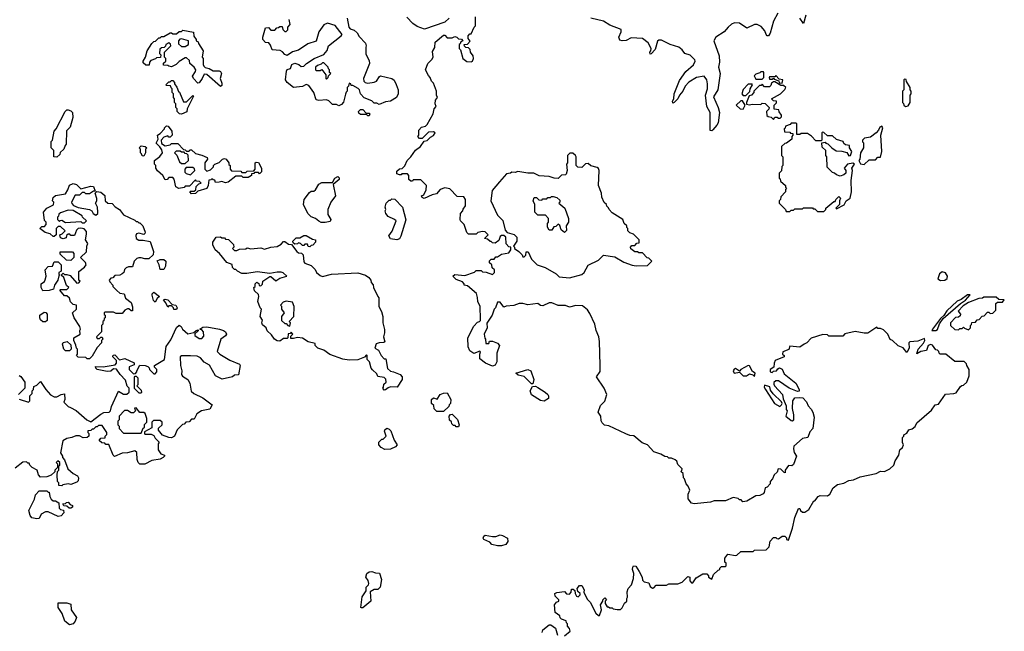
# Model space of a CAD drawing. Extents: x 1861455 to 2058065, y 200073 to 437907.
# Tile 440 of 574: x 2029490 to 2037308, y 327345 to 332203. Entities that reach past the tile are written whole.
import ezdxf

# ---------------------------------------------------------------- set-up
doc = ezdxf.new("R2010")
doc.units = 0

msp = doc.modelspace()

# ---------------------------------------------------------------- linework, layer by layer
at = {"layer": '0CON05XD'}
for points in [[(2032090, 332215), (2032102.5, 332145), (2032115, 332130), (2032145, 332120), (2032169.3, 332099.3), (2032185, 332070), (2032236.1, 332016.1), (2032242.5, 331995), (2032237.5, 331985), (2032238.3, 331928.3), (2032265, 331880), (2032267.5, 331855), (2032220, 331735), (2032222.5, 331715), (2032233.8, 331703.8), (2032255, 331700), (2032305, 331706.7), (2032322.5, 331715), (2032347, 331753), (2032355, 331756.7), (2032445, 331736.2), (2032463.6, 331723.6), (2032478.8, 331688.8), (2032494.2, 331645), (2032495.8, 331615), (2032483.3, 331585), (2032435, 331556.7), (2032395, 331550), (2032345, 331530), (2032325, 331540), (2032305, 331540), (2032285, 331560), (2032225, 331582.5), (2032197.5, 331615), (2032187.5, 331645), (2032176.4, 331656.4), (2032135, 331680), (2032121.7, 331681.7), (2032120, 331695), (2032105, 331700), (2032100, 331675), (2032090, 331665), (2032090, 331635), (2032081.7, 331628.3), (2032078.3, 331611.7), (2032061.7, 331548.3), (2032045, 331530), (2032025, 331520), (2032005, 331530), (2031975, 331530), (2031945, 331560), (2031927, 331567), (2031865, 331562.5), (2031845, 331567.5), (2031826.1, 331626.1), (2031785, 331680), (2031765, 331687.5), (2031735, 331672.5), (2031665, 331663.3), (2031614.1, 331704.1), (2031601.2, 331725), (2031607.5, 331795), (2031615, 331807.5), (2031640, 331815), (2031651.7, 331848.3), (2031675, 331857.5), (2031707, 331847), (2031725, 331832.5), (2031746.7, 331833.3), (2031767.5, 331855), (2031827.5, 331895), (2031904, 331926), (2031932, 331958), (2031942.5, 331995), (2032042.5, 332075), (2032050, 332085), (2031995, 332156.2), (2031935, 332176.7), (2031905, 332162.5), (2031864.1, 332105.9), (2031845, 332033.3), (2031778.3, 332011.7), (2031705, 331960), (2031655, 331946.7), (2031615, 331920), (2031595, 331927.5), (2031578, 331948), (2031559.2, 331959.2), (2031494.3, 331964.3), (2031481.7, 332001.7), (2031468.3, 332018.3), (2031441.7, 332021.7), (2031420, 332045), (2031420, 332065), (2031441.7, 332138.3), (2031465, 332140), (2031485, 332120), (2031515, 332120), (2031531.7, 332138.3), (2031545, 332140), (2031555, 332150), (2031575, 332150), (2031580, 332125), (2031595, 332110), (2031605, 332110), (2031618.3, 332121.7), (2031620, 332145), (2031637.5, 332165), (2031630, 332205)], [(2034409.3, 327819.3), (2034432.5, 327775), (2034435, 327750), (2034448.3, 327738.3), (2034485, 327730), (2034495, 327700), (2034515, 327687.5), (2034525, 327690), (2034545, 327710), (2034625, 327712.5), (2034645, 327722.5), (2034715, 327722.5), (2034750, 327735), (2034795, 327780), (2034810, 327775), (2034810, 327745), (2034825, 327730), (2034835, 327730), (2034861.7, 327768.3), (2034915, 327800), (2034945, 327800), (2034960, 327785), (2034960, 327775), (2034985, 327760), (2035000, 327795), (2035035, 327830), (2035050, 327835), (2035050, 327845), (2035061.7, 327858.3), (2035095, 327860), (2035100, 327865), (2035100, 327885), (2035090, 327895), (2035090, 327925), (2035111.7, 327958.3), (2035175, 327947.5), (2035185, 327950), (2035215, 327980), (2035315, 327980), (2035325, 327990), (2035417, 327993), (2035442.5, 328015), (2035448.3, 328061.7), (2035475, 328090), (2035495, 328090), (2035501.7, 328081.7), (2035515, 328080), (2035545, 328100), (2035565, 328100), (2035578.3, 328088.3), (2035580, 328075), (2035595, 328070), (2035626.7, 328165), (2035645, 328250), (2035675, 328320), (2035685, 328320), (2035690, 328305), (2035705, 328290), (2035725, 328290), (2035756.4, 328313.6), (2035795, 328380), (2035805, 328380), (2035830, 328415), (2035845, 328422.5), (2035905, 328420), (2035922.5, 328435), (2035950, 328485), (2035985, 328510), (2036035, 328522.5), (2036075, 328542.5), (2036111.7, 328548.3), (2036165, 328572.5), (2036291.7, 328598.3), (2036325, 328617.5), (2036357, 328613), (2036400, 328635), (2036430, 328665), (2036441.7, 328698.3), (2036470, 328745), (2036480, 328785), (2036500, 328805), (2036507.5, 328825), (2036500, 328845), (2036500, 328885), (2036510, 328895), (2036510, 328905), (2036535, 328920), (2036550, 328945), (2036577, 328953), (2036599.3, 328970.7), (2036615, 329000), (2036729.3, 329100.7), (2036760, 329145), (2036785, 329150), (2036841.7, 329228.3), (2036907.5, 329232.5), (2036925, 329240), (2036961.7, 329288.3), (2036971.7, 329298.3), (2036985, 329300), (2037010, 329325), (2037030, 329375), (2037030, 329425), (2037010, 329455), (2037008.3, 329468.3), (2036988.3, 329488.3), (2036915, 329487.5), (2036845, 329546.7), (2036800, 329545), (2036790, 329555), (2036788.3, 329568.3), (2036778.3, 329578.3), (2036765, 329580), (2036738, 329618), (2036725, 329623.3), (2036702.5, 329615), (2036690, 329575), (2036645, 329566.7), (2036615, 329550), (2036623.3, 329585), (2036666.1, 329633.9), (2036676.2, 329655), (2036675, 329670), (2036621.2, 329648.8), (2036557, 329643), (2036550, 329635), (2036553.3, 329595), (2036535, 329560), (2036505, 329597.5), (2036465, 329612.5), (2036420, 329655), (2036403.3, 329663.3), (2036382.5, 329705), (2036349.3, 329739.3), (2036325, 329750), (2036305, 329750), (2036295, 329760), (2036225, 329712.5), (2036195, 329712.5), (2036125, 329727.5), (2036043, 329707), (2036025, 329690), (2035915, 329690), (2035905, 329700), (2035868.3, 329701.7), (2035775, 329672.5), (2035740, 329635), (2035720, 329625), (2035685, 329602.5), (2035605, 329610), (2035596.4, 329583.6), (2035550, 329565), (2035547.5, 329545), (2035560, 329535), (2035560, 329525), (2035490, 329495), (2035480, 329475), (2035478.3, 329441.7), (2035450, 329425), (2035450, 329405), (2035465, 329400), (2035475, 329410), (2035500, 329415), (2035510, 329430), (2035523.6, 329436.4), (2035545, 329426.7), (2035560.7, 329390.7), (2035652.5, 329315), (2035680, 329265), (2035678.3, 329251.7), (2035665, 329250), (2035600, 329275), (2035515, 329333.8), (2035495, 329333.3), (2035479.3, 329320.7), (2035477, 329307), (2035483.3, 329295), (2035547, 329227), (2035552, 329192), (2035576.7, 329135), (2035577, 329107), (2035583.3, 329095), (2035572.5, 329055), (2035615, 329018.8), (2035625, 329016.7), (2035635.8, 329024.2), (2035636.2, 329065), (2035626.7, 329115), (2035630, 329175), (2035645, 329200), (2035685, 329202.5), (2035708.3, 329198.3), (2035738.3, 329168.3), (2035750, 329135), (2035775, 329110), (2035787.5, 329085), (2035797.5, 329045), (2035787.5, 328955), (2035765, 328930), (2035747.5, 328885), (2035705, 328877.5), (2035636.7, 328815), (2035633.3, 328795), (2035640, 328765), (2035657.5, 328735), (2035635, 328670), (2035621.7, 328658.3), (2035595, 328662.5), (2035567.5, 328625), (2035567, 328603), (2035560, 328605), (2035535, 328632.5), (2035513.6, 328636.4), (2035505, 328610), (2035481.7, 328588.3), (2035467.5, 328555), (2035450, 328535), (2035450, 328515), (2035425, 328490), (2035410, 328485), (2035401.7, 328448.3), (2035393, 328437), (2035367, 328423), (2035335, 328420), (2035265, 328377.5), (2035233, 328373), (2035218.3, 328388.3), (2035205, 328390), (2035195, 328400), (2035155, 328407.5), (2035095, 328382.5), (2035005, 328380), (2034975, 328370), (2034845, 328356.2), (2034825, 328363.8), (2034797.7, 328397.7), (2034796.7, 328435), (2034810, 328465), (2034797, 328497), (2034782.5, 328515), (2034770, 328555), (2034760, 328565), (2034757, 328597), (2034740, 328615), (2034748.3, 328621.7), (2034750, 328635), (2034715, 328670), (2034707.5, 328695), (2034695, 328707.5), (2034665, 328720), (2034645, 328720), (2034635, 328730), (2034613, 328733), (2034581.7, 328751.7), (2034525, 328770), (2034476.4, 328826.4), (2034433, 328843), (2034367, 328897), (2034335, 328900), (2034303, 328913), (2034167, 328977), (2034133, 328983), (2034115, 329000), (2034107, 329017), (2034103.3, 329055), (2034083.9, 329086.1), (2034102.5, 329137.5), (2034137, 329173), (2034151.2, 329225), (2034130, 329275), (2034070, 329365), (2034100.4, 329409.5), (2034100.4, 329459.5), (2034094.2, 329645.8), (2034087.5, 329685), (2034066.7, 329735), (2034055.9, 329785.9), (2034018.3, 329868.3), (2033999.3, 329899.3), (2033960, 329930), (2033905, 329932), (2033855, 329920), (2033823.6, 329933.6), (2033765, 329932), (2033715, 329953.8), (2033695, 329953.3), (2033645, 329930), (2033625, 329933.3), (2033605, 329948.8), (2033525, 329938.8), (2033485, 329950), (2033455, 329950), (2033415, 329933.3), (2033352.5, 329927.5), (2033335, 329920), (2033305, 329960), (2033285, 329960), (2033267.5, 329915), (2033257.5, 329905), (2033242.5, 329855), (2033198.3, 329791.7), (2033202.5, 329755), (2033177.5, 329705), (2033183, 329673), (2033190, 329665), (2033191.7, 329631.7), (2033215, 329630), (2033221.7, 329648.3), (2033245, 329650), (2033285, 329632.5), (2033300, 329615), (2033280, 329555), (2033277.5, 329485), (2033265, 329460), (2033245, 329450), (2033190, 329475), (2033145, 329510), (2033142.5, 329547.5), (2033150, 329565), (2033145, 329570), (2033095, 329552.5), (2033065, 329572.5), (2033050, 329605), (2033047.5, 329675), (2033095, 329770), (2033125, 329800), (2033140, 329805), (2033150, 329815), (2033150, 329825), (2033147.5, 329925), (2033127.5, 329965), (2033126.4, 329996.4), (2033117, 330027), (2033045, 330090), (2033020, 330095), (2033020, 330105), (2033005, 330120), (2032955, 330140), (2032930, 330165), (2032945, 330180), (2033025, 330170), (2033101.7, 330198.3), (2033115, 330210), (2033155, 330210), (2033165, 330200), (2033195, 330197.5), (2033245, 330180), (2033260, 330195), (2033260, 330215), (2033241.7, 330231.7), (2033240, 330255), (2033221.7, 330271.7), (2033221.7, 330288.3), (2033235, 330300), (2033258.3, 330301.7), (2033271.7, 330318.3), (2033285, 330320), (2033315, 330340), (2033375, 330352.5), (2033390, 330375), (2033390, 330395), (2033375, 330400), (2033351.7, 330421.7), (2033350, 330475), (2033335, 330490), (2033315, 330490), (2033305, 330480), (2033295, 330450), (2033265, 330427.5), (2033245, 330430), (2033235, 330440), (2033225, 330440), (2033205, 330460), (2033180, 330465), (2033210, 330495), (2033185, 330517.5), (2033165, 330520), (2033128.3, 330511.7), (2033115, 330500), (2033055, 330500), (2033041.7, 330511.7), (2033020, 330575), (2032990, 330605), (2032987.5, 330615), (2032990, 330665), (2033010, 330685), (2033011.7, 330698.3), (2033030, 330725), (2033030, 330775), (2033017, 330797), (2032965, 330800), (2032905, 330860), (2032865, 330867.5), (2032830, 330855), (2032798.8, 330821.2), (2032765, 330813.3), (2032703, 330783), (2032685, 330790), (2032680, 330805), (2032698.3, 330811.7), (2032717, 330853), (2032720, 330885), (2032688.3, 330918.3), (2032675, 330930), (2032615, 330930), (2032608.3, 330921.7), (2032595, 330920), (2032580, 330935), (2032580, 330965), (2032568.3, 330978.3), (2032525, 330980), (2032518.3, 330971.7), (2032505, 330970), (2032485, 330980), (2032485, 331000), (2032505, 331017.5), (2032528.3, 331021.7), (2032548.3, 331041.7), (2032567.5, 331085), (2032596.4, 331113.6), (2032633, 331167), (2032673, 331197), (2032701.7, 331238.3), (2032726.4, 331243.6), (2032750.7, 331269.3), (2032775, 331282.5), (2032790, 331305), (2032775, 331312.5), (2032735, 331310), (2032685, 331260), (2032665, 331260), (2032652.5, 331275), (2032660, 331285), (2032660, 331325), (2032681.7, 331348.3), (2032711.7, 331358.3), (2032725, 331370), (2032772.5, 331455), (2032780, 331495), (2032797.5, 331515), (2032790, 331535), (2032792.5, 331565), (2032807.5, 331585), (2032800, 331605), (2032800, 331635), (2032775, 331700), (2032760, 331715), (2032750, 331745), (2032735, 331760), (2032712.5, 331805), (2032730, 331855), (2032763, 331887), (2032772.5, 331905), (2032768.3, 331951.7), (2032787, 331983), (2032790, 332025), (2032855, 332080), (2032865, 332080), (2032885, 332060), (2032925, 332060), (2032945, 332070), (2032960, 332065), (2032975, 332050), (2032998.3, 332048.3), (2033010, 332035), (2032991.7, 332028.3), (2032988.3, 332011.7), (2032980, 332005), (2032980, 331975), (2032990, 331965), (2033010, 331895), (2033040.7, 331870.7), (2033075, 331867.5), (2033086.7, 331873.3), (2033092.5, 331895), (2033090, 331915), (2033070, 331945), (2033067, 331967), (2033055, 331980), (2033031.7, 331981.7), (2033021.7, 331991.7), (2033020, 332005), (2033045, 332010), (2033067, 332033), (2033050, 332055), (2033050, 332075), (2033065, 332090), (2033075, 332090), (2033100, 332145), (2033110, 332155), (2033110, 332225)], [(2032612.3, 332172.3), (2032563, 332223)], [(2032900, 332215), (2032867, 332183), (2032705, 332127.5), (2032645, 332150), (2032612.3, 332172.3)], [(2035510.5, 332255), (2035475, 332191.2), (2035450, 332095), (2035435, 332075.8), (2035425, 332076), (2035417.5, 332085), (2035405.7, 332115), (2035378, 332148), (2035345.7, 332165.7), (2035325, 332164.3), (2035265, 332135.7), (2035204.5, 332174.5), (2035165, 332177.8), (2035142.8, 332167.2), (2035115.5, 332145), (2035085, 332107.5), (2035017.5, 332065), (2035002.5, 332035), (2035044, 331915), (2035047.3, 331865), (2035039.6, 331825), (2035051.9, 331775), (2035033.1, 331645), (2035000.3, 331590.3), (2035036.9, 331505), (2035046.8, 331465), (2035037.5, 331385), (2035026.2, 331365), (2034995, 331327.5), (2034985, 331320), (2034973, 331323), (2034971.5, 331465), (2034946.7, 331515), (2034936.4, 331605), (2034951.8, 331655), (2034952.7, 331695), (2034945, 331726), (2034925, 331755.7), (2034865, 331744.4), (2034803, 331707), (2034773.1, 331675), (2034755, 331635.8), (2034728.6, 331605), (2034717.1, 331575), (2034687.5, 331545), (2034675, 331540), (2034673.3, 331555), (2034684.3, 331575.7), (2034688.1, 331615), (2034730, 331720), (2034778.9, 331791.1), (2034840, 331845), (2034853.3, 331873.3), (2034851.2, 331885), (2034815, 331920.8), (2034772.5, 331935), (2034750, 331965), (2034725, 331983.8), (2034655, 332007.5), (2034585, 332040), (2034565, 332040), (2034555, 332033.3), (2034535, 331967.5), (2034505, 331932.5), (2034495, 331930), (2034493.8, 331945), (2034502.5, 331955), (2034503.8, 331975), (2034479.1, 332019.1), (2034435, 332054), (2034345, 332058), (2034305, 332038.6), (2034275, 332035.7), (2034255, 332040.8), (2034246.9, 332065), (2034265, 332107.5), (2034265, 332126), (2034175, 332159.2), (2034125, 332192.5), (2034026, 332216)], [(2035732.1, 332237.9), (2035715, 332173.3), (2035685.6, 332215)], [(2031085, 331673.3), (2030975, 331767.5), (2030955, 331770), (2030940, 331735), (2030915, 331702.5), (2030905, 331700), (2030870, 331735), (2030862.5, 331755), (2030887, 331793), (2030887.5, 331805), (2030876.4, 331826.4), (2030840, 331855), (2030838.3, 331878.3), (2030815, 331900), (2030805, 331900), (2030755, 331870), (2030733, 331847), (2030707, 331833), (2030695, 331830), (2030673, 331833), (2030665, 331840), (2030631.7, 331841.7), (2030631.7, 331858.3), (2030650, 331875), (2030650, 331895), (2030640, 331905), (2030640, 331945), (2030690, 331995), (2030688.3, 332008.3), (2030675, 332020), (2030650, 332005), (2030648.3, 331991.7), (2030638.3, 331981.7), (2030615, 331980), (2030601.7, 331968.3), (2030600, 331935), (2030610, 331925), (2030608.3, 331901.7), (2030575, 331900), (2030568.3, 331891.7), (2030531.7, 331878.3), (2030520, 331865), (2030518.3, 331841.7), (2030491.7, 331841.7), (2030471.7, 331861.7), (2030470, 331875), (2030490, 331905), (2030502.5, 331955), (2030540, 332015), (2030555, 332030), (2030568.3, 332031.7), (2030595, 332060), (2030605, 332060), (2030615, 332070), (2030635, 332070), (2030685, 332100), (2030695, 332100), (2030705, 332090), (2030735, 332090), (2030755, 332110), (2030775, 332110), (2030785, 332120), (2030870, 332105), (2030872.5, 332072.5), (2030890, 332045), (2030890, 332035), (2030908.3, 332028.3), (2030910, 332015), (2030946.4, 331956.4), (2030940, 331905), (2030946.7, 331895), (2030947, 331847), (2030953, 331833), (2030963, 331823), (2030995, 331816), (2031025, 331796), (2031075, 331796.9), (2031085, 331792), (2031092.9, 331775), (2031082, 331735), (2031095, 331700), (2031095, 331680), (2031085, 331673.3)], [(2030805, 331990), (2030830, 332005), (2030830, 332035), (2030775, 332050), (2030761.7, 332048.3), (2030750, 332035), (2030751.7, 332011.7), (2030775, 331990), (2030805, 331990)], [(2031925, 331730), (2031940, 331745), (2031941.7, 331758.3), (2031960, 331775), (2031950, 331785), (2031950, 331805), (2031941.7, 331811.7), (2031940, 331825), (2031905, 331860), (2031895, 331860), (2031885, 331850), (2031855, 331840), (2031840, 331825), (2031840, 331805), (2031845, 331800), (2031875, 331800), (2031888.3, 331808.3), (2031920, 331765), (2031920, 331735), (2031925, 331730)], [(2035385, 331730), (2035400, 331745), (2035400, 331785), (2035395, 331790), (2035375, 331790), (2035368.3, 331781.7), (2035335, 331770), (2035323, 331757), (2035335, 331730), (2035385, 331730)], [(2035545, 331700), (2035550, 331725), (2035521.7, 331731.7), (2035495, 331760), (2035485, 331750), (2035445, 331750), (2035440, 331745), (2035445, 331730), (2035465, 331730), (2035475, 331740), (2035481.7, 331731.7), (2035518.3, 331718.3), (2035521.7, 331701.7), (2035545, 331700)], [(2030775, 331452.5), (2030760, 331455), (2030740, 331475), (2030740, 331495), (2030730, 331505), (2030730, 331535), (2030720, 331545), (2030720, 331575), (2030710, 331585), (2030710, 331615), (2030700, 331625), (2030700, 331655), (2030691.7, 331661.7), (2030688.3, 331678.3), (2030655, 331680), (2030650, 331685), (2030675, 331710), (2030685, 331710), (2030695, 331720), (2030705, 331720), (2030720, 331705), (2030720, 331695), (2030738.3, 331668.3), (2030751.7, 331631.7), (2030758.3, 331628.3), (2030791.7, 331551.7), (2030815, 331550), (2030865, 331600), (2030870, 331595), (2030820, 331495), (2030818.3, 331471.7), (2030775, 331452.5)], [(2035255, 331600), (2035288.3, 331631.7), (2035290, 331655), (2035310, 331685), (2035305, 331690), (2035275, 331690), (2035235, 331650), (2035223, 331613), (2035235, 331600), (2035255, 331600)], [(2035475, 331410), (2035485, 331430), (2035505, 331430), (2035515, 331420), (2035528.3, 331421.7), (2035538.3, 331431.7), (2035540, 331445), (2035521.7, 331471.7), (2035518.3, 331488.3), (2035481.7, 331491.7), (2035480, 331525), (2035498.3, 331541.7), (2035500, 331555), (2035475, 331560), (2035460, 331575), (2035530, 331615), (2035565, 331647.5), (2035572.5, 331665), (2035555, 331680), (2035535, 331680), (2035485, 331710), (2035475, 331710), (2035460.7, 331699.3), (2035455, 331680), (2035445, 331670), (2035405, 331670), (2035385, 331690), (2035378.3, 331681.7), (2035365, 331680), (2035320, 331635), (2035320, 331625), (2035300, 331605), (2035281.7, 331598.3), (2035260, 331545), (2035261.7, 331531.7), (2035285, 331527.5), (2035305, 331532.5), (2035375, 331530), (2035385, 331540), (2035408.3, 331538.3), (2035440, 331505), (2035438.3, 331491.7), (2035420, 331475), (2035421.7, 331441.7), (2035433, 331433), (2035458.3, 331428.3), (2035475, 331410)], [(2036525, 331512.5), (2036545, 331520), (2036560, 331545), (2036560, 331605), (2036570, 331615), (2036570, 331635), (2036560, 331645), (2036560, 331665), (2036531.7, 331711.7), (2036528.3, 331728.3), (2036515, 331730), (2036510, 331725), (2036510, 331645), (2036500, 331635), (2036500, 331545), (2036508.3, 331538.3), (2036510, 331525), (2036525, 331512.5)], [(2035235, 331493.3), (2035250, 331525), (2035228.3, 331558.3), (2035215, 331560), (2035180, 331525), (2035210, 331495), (2035235, 331493.3)], [(2029785, 331110), (2029760, 331115), (2029760, 331165), (2029740, 331185), (2029740, 331235), (2029750, 331245), (2029763, 331317), (2029780, 331335), (2029850, 331475), (2029863, 331487), (2029875, 331487.5), (2029895, 331480), (2029910, 331465), (2029912.5, 331425), (2029890.7, 331349.3), (2029861.7, 331321.7), (2029860, 331215), (2029850, 331205), (2029840, 331175), (2029811.7, 331148.3), (2029808.3, 331131.7), (2029785, 331110)], [(2032265, 331440), (2032255, 331440), (2032245, 331450), (2032195, 331450), (2032181.7, 331461.7), (2032180, 331475), (2032195, 331490), (2032215, 331490), (2032241.7, 331461.7), (2032265, 331460), (2032270, 331455), (2032265, 331440)], [(2030855, 330820), (2030840, 330835), (2030845, 330840), (2030875, 330840), (2030888.3, 330851.7), (2030891.7, 330878.3), (2030911.7, 330898.3), (2030930, 330905), (2030918.3, 330918.3), (2030895, 330920), (2030885, 330930), (2030838.3, 330881.7), (2030805, 330880), (2030795, 330870), (2030753, 330863), (2030730, 330875), (2030717, 330937), (2030705, 330950), (2030675, 330950), (2030660, 330935), (2030645, 330930), (2030626.4, 330966.4), (2030583.6, 331003.6), (2030570, 331025), (2030570, 331045), (2030560, 331055), (2030560, 331085), (2030603.3, 331116.7), (2030623.8, 331145), (2030618.8, 331168.8), (2030603.3, 331193.3), (2030573, 331223), (2030590, 331255), (2030583, 331287), (2030605, 331300), (2030640, 331335), (2030640, 331345), (2030655, 331360), (2030668.3, 331358.3), (2030697, 331317), (2030700, 331285), (2030685, 331270), (2030675, 331270), (2030665, 331280), (2030635, 331270), (2030613, 331247), (2030615, 331220), (2030645, 331202.5), (2030685, 331210), (2030695, 331220), (2030745, 331220), (2030791.7, 331171.7), (2030805, 331170), (2030815, 331160), (2030835, 331160), (2030841.7, 331168.3), (2030855, 331170), (2030885, 331140), (2030937, 331127), (2030978.3, 331108.3), (2030980, 331095), (2030960, 331065), (2030960, 331015), (2030975, 331000), (2031005, 331010), (2031030, 331035), (2031030, 331045), (2031040, 331055), (2031075, 331070), (2031100, 331095), (2031115, 331100), (2031130, 331095), (2031150, 331065), (2031151.7, 331051.7), (2031160, 331045), (2031160, 331015), (2031171.7, 331001.7), (2031245, 331000), (2031255, 330990), (2031285, 330990), (2031295, 331000), (2031348.3, 331001.7), (2031360, 331015), (2031360, 331065), (2031368.3, 331071.7), (2031385, 331070), (2031410, 331025), (2031410, 330995), (2031395, 330980), (2031385, 330990), (2031355, 330990), (2031348.3, 330981.7), (2031331.7, 330978.3), (2031330, 330965), (2031305, 330950), (2031265, 330950), (2031255, 330960), (2031205, 330960), (2031145, 330912.5), (2031125, 330907.5), (2031095, 330917.5), (2031075, 330912.5), (2031045, 330910), (2031038.3, 330928.3), (2031025, 330930), (2031015, 330940), (2031008.3, 330931.7), (2030991.7, 330928.3), (2030987.5, 330885), (2030975, 330862.5), (2030905, 330840), (2030885, 330822.5), (2030855, 330820)], [(2035875, 330680), (2035890, 330695), (2035890, 330705), (2035955, 330760), (2035965, 330760), (2035970, 330775), (2035995, 330800), (2036007.5, 330785), (2036000, 330765), (2036000, 330735), (2035970, 330705), (2035975, 330700), (2036037.3, 330732.7), (2036052.5, 330765), (2036085.7, 330784.3), (2036096, 330835), (2036093.3, 330925), (2036103.3, 331005), (2036098.8, 331025), (2036120, 331055), (2036105, 331062.5), (2036063.6, 331056.4), (2036037.5, 331025), (2036050, 331005), (2036050, 330985), (2036035, 330970), (2036005, 330960), (2035975, 330970), (2035960, 330985), (2035945, 330990), (2035903, 331033), (2035900, 331115), (2035890, 331125), (2035890, 331165), (2035861.7, 331191.7), (2035860, 331225), (2035885, 331230), (2035891.7, 331221.7), (2035908.3, 331218.3), (2035940, 331185), (2035972.3, 331162.3), (2036018.3, 331158.3), (2036057, 331147), (2036075, 331122.5), (2036087.5, 331125), (2036096.4, 331156.4), (2036080, 331185), (2036080, 331205), (2036048.3, 331208.3), (2036035, 331220), (2036030, 331235), (2035975, 331252.5), (2035945, 331280), (2035905, 331280), (2035875, 331307.5), (2035865, 331310), (2035860, 331305), (2035860, 331245), (2035855, 331240), (2035811.7, 331241.7), (2035778.3, 331278.3), (2035745, 331300), (2035695, 331300), (2035685, 331290), (2035661.7, 331291.7), (2035660, 331375), (2035655, 331380), (2035615, 331380), (2035608.3, 331371.7), (2035571.7, 331358.3), (2035568.3, 331341.7), (2035560, 331335), (2035561.7, 331311.7), (2035605, 331310), (2035611.7, 331301.7), (2035628.3, 331298.3), (2035630, 331285), (2035620, 331275), (2035620, 331255), (2035578.3, 331221.7), (2035565, 331220), (2035540, 331195), (2035540, 331125), (2035550, 331115), (2035550, 331045), (2035543, 331037), (2035538.3, 331001.7), (2035520, 330985), (2035520, 330945), (2035528.3, 330938.3), (2035531.7, 330921.7), (2035570, 330885), (2035571.7, 330871.7), (2035580, 330865), (2035570, 330855), (2035570, 330835), (2035533, 330797), (2035530, 330775), (2035520, 330765), (2035520, 330745), (2035570, 330695), (2035575, 330680), (2035605, 330680), (2035615, 330690), (2035635, 330690), (2035645, 330700), (2035705, 330700), (2035715, 330710), (2035785, 330710), (2035791.7, 330701.7), (2035805, 330700), (2035825, 330680), (2035875, 330680)], [(2036195, 331052.5), (2036235, 331090), (2036285, 331090), (2036305, 331110), (2036325, 331110), (2036335.8, 331155), (2036326.7, 331285), (2036342.5, 331345), (2036335, 331357.5), (2036320.7, 331349.3), (2036310, 331325), (2036290, 331305), (2036245, 331270), (2036198.3, 331261.7), (2036183, 331247), (2036183, 331233), (2036190, 331225), (2036190, 331185), (2036167.5, 331145), (2036160, 331095), (2036152.5, 331085), (2036167, 331057), (2036195, 331052.5)], [(2030475, 331120), (2030461.7, 331121.7), (2030458.3, 331138.3), (2030450, 331145), (2030450, 331175), (2030440, 331185), (2030455, 331200), (2030487, 331197), (2030500, 331185), (2030490, 331175), (2030490, 331145), (2030475, 331120)], [(2030805, 331060), (2030830, 331085), (2030828.3, 331128.3), (2030818.3, 331138.3), (2030805, 331140), (2030795, 331150), (2030775, 331150), (2030765, 331160), (2030731.7, 331158.3), (2030720, 331145), (2030738.3, 331128.3), (2030760, 331075), (2030775, 331060), (2030805, 331060)], [(2033855, 330153.3), (2033955, 330180), (2033972.5, 330195), (2034005, 330252.5), (2034085, 330293.3), (2034125, 330332.5), (2034215, 330320), (2034288.3, 330278.3), (2034353, 330253), (2034385, 330247.5), (2034475, 330250), (2034510, 330285), (2034485, 330310), (2034471.7, 330311.7), (2034435, 330350), (2034405, 330350), (2034395, 330360), (2034375, 330360), (2034341.7, 330381.7), (2034340, 330395), (2034351.7, 330408.3), (2034375, 330410), (2034391.7, 330428.3), (2034408.3, 330431.7), (2034410, 330455), (2034365, 330500), (2034335, 330510), (2034320, 330525), (2034320, 330545), (2034311.7, 330551.7), (2034310, 330565), (2034290, 330585), (2034280, 330615), (2034195, 330670), (2034170, 330695), (2034165, 330710), (2034151.7, 330721.7), (2034150, 330735), (2034131.7, 330751.7), (2034113.6, 330793.6), (2034110, 330825), (2034087, 330887), (2034090, 331005), (2034085, 331020), (2034075, 331030), (2034025, 331042.5), (2034005, 331060), (2033983, 331057), (2033955, 331030), (2033921.7, 331031.7), (2033910, 331045), (2033907.5, 331115), (2033902.5, 331125), (2033881.7, 331141.7), (2033858.3, 331141.7), (2033840, 331125), (2033840, 331065), (2033832.5, 331055), (2033837.5, 331005), (2033830, 330975), (2033825, 330970), (2033791.7, 330968.3), (2033767, 330943), (2033733.6, 330943.6), (2033695, 330957.5), (2033615, 330963.8), (2033573, 330983), (2033525, 330983.3), (2033445, 330997.5), (2033425, 330990), (2033398.3, 330991.7), (2033387, 330983), (2033355, 330977.5), (2033300, 330915), (2033243, 330847), (2033230, 330765), (2033285, 330650), (2033327, 330607), (2033345, 330530), (2033361.7, 330511.7), (2033417, 330497), (2033437, 330477), (2033437.5, 330445), (2033410, 330405), (2033420, 330395), (2033420, 330385), (2033453, 330363), (2033480, 330335), (2033485, 330320), (2033495, 330320), (2033508.3, 330331.7), (2033511.7, 330358.3), (2033528.3, 330358.3), (2033555, 330300), (2033600, 330255), (2033663.6, 330233.6), (2033750, 330185), (2033775, 330160), (2033855, 330153.3)], [(2030845, 330970), (2030880, 331005), (2030878.3, 331018.3), (2030865, 331030), (2030811.7, 331028.3), (2030800, 331015), (2030801.7, 330991.7), (2030811.7, 330981.7), (2030845, 330970)], [(2031915, 330592.5), (2031885, 330592.5), (2031865, 330602.5), (2031840, 330625), (2031805, 330637.5), (2031777.5, 330665), (2031742.5, 330735), (2031750, 330775), (2031790.7, 330829.3), (2031805, 330840), (2031825, 330840), (2031838.3, 330851.7), (2031865, 330896.7), (2031889.3, 330910.7), (2031975, 330910), (2031992.5, 330945), (2032017, 330957), (2032027, 330947), (2032027.5, 330935), (2031980, 330895), (2031997.5, 330805), (2031960, 330755), (2031936.7, 330695), (2031936.2, 330655), (2031960, 330615), (2031955, 330600), (2031915, 330592.5)], [(2030045, 329510), (2030025, 329510), (2030015, 329520), (2029955, 329522.5), (2029940, 329535), (2029950, 329545), (2029950, 329585), (2029940, 329595), (2029937, 329617), (2029920, 329655), (2029920, 329675), (2029970, 329705), (2029967.5, 329735), (2029972.5, 329745), (2029967.5, 329765), (2029922.5, 329835), (2029910, 329875), (2029940, 329905), (2029940, 329935), (2029915, 329940), (2029893, 329963), (2029885, 329990), (2029865, 330010), (2029845, 330010), (2029810, 330055), (2029815, 330060), (2029865, 330060), (2029880, 330075), (2029861.7, 330091.7), (2029840, 330155), (2029820, 330175), (2029835, 330190), (2029845, 330180), (2029865, 330180), (2029890, 330170), (2029945, 330110), (2029958.3, 330111.7), (2029970, 330125), (2029960, 330135), (2029958.3, 330201.7), (2030003.9, 330236.1), (2030017.5, 330255), (2030012.5, 330275), (2029972.5, 330315), (2030021.7, 330358.3), (2030022.5, 330405), (2030030, 330425), (2030012.5, 330455), (2030021.7, 330498.3), (2030019.6, 330519.5), (2030000.8, 330540.8), (2029975, 330546.7), (2029955, 330543.8), (2029940, 330530), (2029925, 330490), (2029895, 330490), (2029888.3, 330498.3), (2029875, 330500), (2029861.7, 330488.3), (2029858.3, 330471.7), (2029835, 330462.5), (2029815, 330470), (2029810, 330495), (2029828.3, 330501.7), (2029850, 330525), (2029815, 330560), (2029795, 330560), (2029780, 330545), (2029780, 330495), (2029765, 330480), (2029755, 330480), (2029731.7, 330501.7), (2029693, 330513), (2029650, 330545), (2029665, 330560), (2029688.3, 330561.7), (2029700, 330575), (2029700, 330595), (2029688.3, 330608.3), (2029680, 330675), (2029705, 330706.7), (2029758.3, 330731.7), (2029760, 330755), (2029750, 330765), (2029755, 330790), (2029773.6, 330806.4), (2029855, 330820), (2029872.5, 330852.5), (2029885, 330890), (2029915, 330902.5), (2029940, 330895), (2029975, 330860), (2030055, 330880), (2030075, 330877.5), (2030088.3, 330841.7), (2030075, 330840), (2030045, 330820), (2030015, 330820), (2030005, 330830), (2029985, 330830), (2029965, 330810), (2029931.7, 330808.3), (2029902.5, 330755), (2029903, 330743), (2029917, 330727), (2029955, 330712.5), (2030045, 330696.2), (2030062.5, 330685), (2030073.6, 330663.6), (2030095, 330650), (2030110, 330665), (2030110, 330675), (2030107.5, 330715), (2030092.5, 330745), (2030103.3, 330765), (2030103.6, 330783.6), (2030090, 330825), (2030102.5, 330837.5), (2030135, 330832.5), (2030167, 330807), (2030170, 330765), (2030190, 330745), (2030225, 330742.5), (2030247, 330717), (2030282.5, 330695), (2030315, 330652.5), (2030405, 330610), (2030415, 330600), (2030425, 330600), (2030435, 330590), (2030445, 330590), (2030467, 330567), (2030486.7, 330515), (2030482.5, 330505), (2030475, 330497.5), (2030435, 330506.2), (2030418.8, 330501.2), (2030411.7, 330488.3), (2030413.8, 330465), (2030435, 330451.2), (2030471.7, 330451.7), (2030525, 330440), (2030551.7, 330361.7), (2030550, 330335), (2030515, 330303.3), (2030485, 330302.5), (2030455, 330312.5), (2030435, 330312.5), (2030420, 330305), (2030400, 330285), (2030385, 330240), (2030355, 330240), (2030335, 330232.5), (2030321.7, 330218.3), (2030316, 330195), (2030305, 330183.3), (2030285, 330173.3), (2030245, 330170), (2030228.3, 330151.7), (2030215, 330150), (2030200, 330135), (2030205, 330120), (2030230, 330095), (2030230, 330085), (2030261.7, 330051.7), (2030285, 330030), (2030320, 330025), (2030330.7, 329990.7), (2030375, 329957.5), (2030387, 329923), (2030385, 329890), (2030375, 329890), (2030357, 329907), (2030345, 329907.5), (2030323.6, 329896.4), (2030305, 329870), (2030255, 329870), (2030235, 329880), (2030165, 329880), (2030160, 329875), (2030161.7, 329861.7), (2030170, 329855), (2030170, 329835), (2030161.7, 329828.3), (2030158.3, 329811.7), (2030150, 329805), (2030150, 329785), (2030140, 329775), (2030140, 329725), (2030100, 329685), (2030105, 329670), (2030125, 329670), (2030135, 329680), (2030145, 329680), (2030150, 329665), (2030140, 329655), (2030140, 329635), (2030105, 329600), (2030065, 329530), (2030045, 329510)], [(2033815, 330512.5), (2033790, 330535), (2033778.3, 330568.3), (2033765, 330580), (2033748.3, 330561.7), (2033731.7, 330558.3), (2033715, 330530), (2033695, 330530), (2033680, 330555), (2033680, 330585), (2033690, 330595), (2033690, 330625), (2033665, 330650), (2033605, 330650), (2033580, 330675), (2033580, 330735), (2033567.5, 330765), (2033575, 330790), (2033595, 330790), (2033611.7, 330771.7), (2033635, 330770), (2033645, 330780), (2033675, 330780), (2033685, 330790), (2033705, 330790), (2033711.7, 330798.3), (2033725, 330800), (2033755, 330790), (2033778.3, 330768.3), (2033780, 330755), (2033770, 330745), (2033820, 330705), (2033847.5, 330625), (2033847.5, 330595), (2033830, 330565), (2033831.7, 330528.3), (2033815, 330512.5)], [(2032485, 330453.3), (2032435, 330463.3), (2032420, 330485), (2032447, 330523), (2032480, 330605), (2032467, 330617), (2032415, 330640), (2032397.5, 330665), (2032393.3, 330685), (2032397.5, 330695), (2032392.5, 330715), (2032400, 330745), (2032425, 330770), (2032435, 330770), (2032445, 330780), (2032468.3, 330778.3), (2032530, 330715), (2032557, 330613), (2032517, 330483), (2032506.4, 330463.6), (2032485, 330453.3)], [(2030005, 330590), (2030020, 330605), (2029990, 330635), (2029986.4, 330646.4), (2029915, 330687.5), (2029875, 330690), (2029815, 330670), (2029801.7, 330658.3), (2029798.3, 330641.7), (2029790, 330635), (2029790, 330615), (2029805, 330600), (2029811.7, 330608.3), (2029825, 330610), (2029855, 330592.5), (2029975, 330600), (2029985, 330590), (2030005, 330590)], [(2031795, 330400), (2031781.7, 330401.7), (2031775, 330420), (2031755, 330420), (2031745, 330410), (2031735, 330410), (2031720, 330425), (2031705, 330430), (2031697, 330423), (2031675, 330420), (2031661.7, 330431.7), (2031660, 330445), (2031685, 330470), (2031715, 330470), (2031745, 330490), (2031765, 330490), (2031815, 330460), (2031840, 330455), (2031840, 330435), (2031818.3, 330411.7), (2031805, 330410), (2031795, 330400)], [(2032385, 329260), (2032372.5, 329275), (2032380, 329285), (2032381.7, 329308.3), (2032400, 329325), (2032398.3, 329348.3), (2032385, 329360), (2032335, 329370), (2032325, 329390), (2032290.7, 329420.7), (2032280, 329435), (2032267.5, 329485), (2032250, 329505), (2032250, 329535), (2032245, 329540), (2032228.3, 329521.7), (2032175, 329502.5), (2032105, 329497.5), (2032055, 329506.7), (2031953.9, 329543.9), (2031905, 329577.5), (2031857.5, 329595), (2031837.5, 329615), (2031835, 329630), (2031780, 329645), (2031735, 329672.5), (2031695, 329677.5), (2031665, 329670), (2031641.7, 329671.7), (2031641.7, 329688.3), (2031660, 329705), (2031645, 329720), (2031638.3, 329711.7), (2031621.7, 329708.3), (2031620, 329675), (2031615, 329670), (2031585, 329670), (2031555, 329650), (2031535, 329652.5), (2031512.5, 329665), (2031489.3, 329699.3), (2031455, 329732.5), (2031446.4, 329756.4), (2031418.3, 329778.3), (2031412.5, 329795), (2031417, 329817), (2031400, 329845), (2031410, 329905), (2031400, 329915), (2031380, 329965), (2031390, 330005), (2031385, 330020), (2031355, 330050), (2031350, 330075), (2031360, 330085), (2031360, 330105), (2031371.7, 330118.3), (2031388.3, 330108.3), (2031391.7, 330091.7), (2031405, 330090), (2031417, 330103), (2031420, 330125), (2031475, 330162.5), (2031485, 330162.5), (2031525, 330130), (2031555, 330150), (2031610, 330165), (2031582.3, 330192.3), (2031565, 330198), (2031535, 330198.8), (2031475, 330187.5), (2031375, 330200), (2031293.6, 330186.4), (2031255, 330187.5), (2031220, 330205), (2031205, 330220), (2031195, 330220), (2031180, 330235), (2031178.3, 330258.3), (2031133.6, 330273.6), (2031076.4, 330346.4), (2031042.5, 330375), (2031022.5, 330415), (2031022.5, 330435), (2031050, 330475), (2031085, 330477.5), (2031095, 330470), (2031115, 330470), (2031125, 330460), (2031148.3, 330458.3), (2031188.3, 330418.3), (2031190, 330395), (2031180, 330385), (2031195, 330370), (2031215, 330370), (2031235, 330380), (2031285, 330382.5), (2031295, 330390), (2031325, 330382.5), (2031405, 330390), (2031435, 330380), (2031485, 330397.5), (2031535, 330402.5), (2031565, 330420), (2031585, 330440), (2031595, 330440), (2031625, 330420), (2031648.3, 330418.3), (2031690.7, 330360.7), (2031705, 330350), (2031728.3, 330348.3), (2031740, 330335), (2031745, 330280), (2031755, 330270), (2031805, 330250), (2031835, 330220), (2031847.5, 330195), (2031875, 330170), (2031895, 330163.3), (2031967, 330183), (2032175, 330191.2), (2032235, 330173.3), (2032262.5, 330155), (2032277.5, 330135), (2032280, 330115), (2032297, 330097), (2032300, 330075), (2032332.5, 330005), (2032342.5, 329995), (2032342.5, 329925), (2032362.5, 329885), (2032372.5, 329845), (2032372.5, 329795), (2032387, 329743), (2032387.5, 329715), (2032377.5, 329685), (2032390, 329645), (2032381.7, 329638.3), (2032345, 329637.5), (2032321.7, 329628.3), (2032310, 329595), (2032339.3, 329579.3), (2032360, 329535), (2032385, 329510), (2032398.3, 329508.3), (2032411.7, 329431.7), (2032435, 329410), (2032457, 329407), (2032510, 329385), (2032527, 329367), (2032527.5, 329345), (2032487, 329283), (2032435, 329287.5), (2032415, 329280), (2032395, 329262.5), (2032385, 329260)], [(2029895, 330290), (2029861.7, 330291.7), (2029811.7, 330341.7), (2029811.7, 330358.3), (2029908.3, 330358.3), (2029920, 330345), (2029920, 330315), (2029895, 330290)], [(2029675, 330050), (2029660, 330075), (2029660, 330105), (2029686.4, 330123.6), (2029693.3, 330136.7), (2029700, 330165), (2029693.3, 330215), (2029715, 330242.5), (2029750, 330245), (2029765, 330280), (2029795, 330280), (2029820, 330255), (2029820, 330205), (2029800, 330195), (2029801.7, 330181.7), (2029810, 330175), (2029801.7, 330168.3), (2029792.5, 330135), (2029767.5, 330095), (2029758.3, 330061.7), (2029725, 330052.5), (2029675, 330050)], [(2030635, 330220), (2030605, 330220), (2030597.5, 330255), (2030581.7, 330288.3), (2030605, 330297.5), (2030635, 330297.5), (2030650, 330285), (2030646.7, 330245), (2030635, 330220)], [(2036801.7, 330131.7), (2036835, 330133.3), (2036853.6, 330146.4), (2036856.7, 330165), (2036841.7, 330191.7), (2036815, 330200.8), (2036793.3, 330185), (2036780, 330145), (2036801.7, 330131.7)], [(2030565, 329960), (2030553, 329973), (2030542.5, 330015), (2030542.5, 330025), (2030555, 330040), (2030600, 330005), (2030580.7, 329989.3), (2030565, 329960)], [(2036733, 329733), (2036765, 329733.3), (2036777, 329743), (2036793, 329787), (2036821.7, 329828.3), (2036960.7, 329949.3), (2037000, 329975), (2037037.5, 330017.5), (2037015, 330017.5), (2036965, 329980), (2036933.3, 329966.7), (2036850.7, 329889.3), (2036827.5, 329852.5), (2036800.7, 329829.3), (2036737.5, 329745), (2036733, 329733)], [(2030735, 329900), (2030715, 329900), (2030710, 329915), (2030695, 329930), (2030675, 329930), (2030665, 329920), (2030650, 329955), (2030632.5, 329977.5), (2030645, 329982.5), (2030665, 329976.7), (2030701.7, 329941.7), (2030730, 329935), (2030740, 329915), (2030735, 329900)], [(2031635, 329770), (2031640, 329795), (2031630, 329805), (2031667.5, 329845), (2031670, 329925), (2031655, 329960), (2031605, 329967.5), (2031581.7, 329958.3), (2031560, 329935), (2031568.3, 329928.3), (2031570, 329905), (2031590, 329875), (2031570, 329845), (2031570, 329815), (2031595, 329790), (2031605, 329790), (2031620, 329775), (2031635, 329770)], [(2037025, 329740), (2037040, 329755), (2037040, 329775), (2037048.3, 329781.7), (2037051.7, 329798.3), (2037078.3, 329801.7), (2037091.7, 329818.3), (2037108.3, 329821.7), (2037131.7, 329848.3), (2037148.3, 329851.7), (2037175, 329880), (2037185, 329880), (2037195, 329870), (2037218.3, 329871.7), (2037240, 329895), (2037241.7, 329948.3), (2037255, 329960), (2037295, 329960), (2037308.3, 329978.3), (2037265, 329980), (2037245, 330000), (2037145, 330000), (2037135, 329990), (2037105, 329987.5), (2037023, 329957), (2036980.7, 329929.3), (2036943, 329887), (2036960, 329865), (2036958.3, 329851.7), (2036945, 329840), (2036921.7, 329838.3), (2036880, 329795), (2036880, 329775), (2036915, 329743.3), (2036945, 329740), (2036955, 329750), (2036975, 329750), (2036985, 329760), (2036991.7, 329751.7), (2037025, 329740)], [(2029695, 329803.3), (2029673.9, 329803.9), (2029655, 329820), (2029650, 329835), (2029650, 329855), (2029685, 329880), (2029698.3, 329878.3), (2029707.5, 329865), (2029707.5, 329815), (2029695, 329803.3)], [(2029485, 329190), (2029560, 329165), (2029570, 329175), (2029570, 329215), (2029590, 329235), (2029590, 329255), (2029600, 329265), (2029601.7, 329288.3), (2029625, 329300), (2029655, 329330), (2029696.4, 329266.4), (2029735, 329222.5), (2029765, 329207.5), (2029785, 329207.5), (2029820, 329225), (2029845, 329230), (2029847.5, 329185), (2029840, 329165), (2029875, 329130), (2029893, 329123), (2029938.3, 329098.3), (2030024, 329024), (2030055, 329007.5), (2030135, 329070), (2030158.3, 329081.7), (2030200, 329085), (2030210, 329095), (2030218.3, 329131.7), (2030275, 329252.5), (2030315, 329227.5), (2030341.7, 329228.3), (2030360, 329245), (2030360, 329275), (2030343, 329293), (2030330.7, 329340.7), (2030287.5, 329385), (2030258.3, 329428.3), (2030235, 329430), (2030215, 329410), (2030185, 329407.5), (2030105, 329423.3), (2030093.3, 329435), (2030091.7, 329448.3), (2030153.9, 329446.1), (2030248.3, 329461.7), (2030260, 329475), (2030260, 329495), (2030230, 329525), (2030231.7, 329538.3), (2030245, 329540), (2030282.5, 329502.5), (2030325, 329512.5), (2030398.3, 329478.3), (2030398.3, 329461.7), (2030360, 329445), (2030360, 329425), (2030395, 329390), (2030408.3, 329391.7), (2030420, 329405), (2030420, 329415), (2030445, 329460), (2030486.4, 329456.4), (2030507, 329447), (2030518.3, 329438.3), (2030520, 329425), (2030555, 329390), (2030565, 329390), (2030580, 329405), (2030580, 329425), (2030561.7, 329441.7), (2030560, 329455), (2030640, 329505), (2030654.1, 329605.9), (2030690.7, 329659.3), (2030735, 329757.5), (2030757, 329777), (2030772.5, 329765), (2030783.3, 329745), (2030825, 329707.5), (2030871.7, 329718.3), (2030890, 329735), (2030908.3, 329738.3), (2030908.3, 329731.7), (2030881.7, 329708.3), (2030880, 329695), (2030915, 329670), (2030935, 329670), (2030951.7, 329688.3), (2030950, 329725), (2030935, 329740), (2030920, 329745), (2030945, 329760), (2030975, 329763.3), (2031075.9, 329745.9), (2031107.5, 329735), (2031125, 329722.5), (2031132.5, 329705), (2031125, 329692.5), (2031087.5, 329665), (2031058.3, 329568.3), (2031080, 329545), (2031159.3, 329499.3), (2031236.7, 329466.7), (2031240, 329455), (2031228.3, 329381.7), (2031195, 329380), (2031180, 329365), (2031097, 329347), (2031045, 329373.3), (2030997.7, 329457.7), (2030955, 329483.3), (2030925, 329517.5), (2030899.3, 329529.3), (2030845, 329533.3), (2030775, 329533.3), (2030763.6, 329526.4), (2030766.7, 329455), (2030776.7, 329415), (2030773.6, 329383.6), (2030781.7, 329371.7), (2030826.2, 329345), (2030840, 329315), (2030851.2, 329251.2), (2030873.8, 329233.8), (2030945, 329200), (2031017.5, 329145), (2031000.7, 329109.3), (2030933, 329097), (2030897, 329073), (2030875, 329030), (2030855, 329030), (2030835, 329010), (2030810, 329005), (2030795, 328990), (2030781.7, 328988.3), (2030740, 328945), (2030720, 328895), (2030695, 328882.5), (2030673.6, 328883.6), (2030623, 328903), (2030591.7, 328941.7), (2030591.7, 328958.3), (2030620, 328985), (2030620, 329005), (2030605, 329020), (2030551.7, 329018.3), (2030540, 329005), (2030538.3, 328961.7), (2030481.7, 328928.3), (2030480, 328915), (2030485, 328910), (2030535, 328910), (2030555, 328900), (2030565, 328880), (2030598.3, 328848.3), (2030590, 328835), (2030590, 328785), (2030610, 328755), (2030640, 328745), (2030640, 328735), (2030630, 328725), (2030605, 328712.5), (2030538.3, 328701.7), (2030485, 328672.5), (2030443, 328673), (2030430, 328685), (2030421.7, 328708.3), (2030420, 328765), (2030405, 328777.5), (2030345, 328762.5), (2030305, 328760), (2030242.5, 328732.5), (2030233, 328743), (2030198.3, 328828.3), (2030175, 328830), (2030165, 328840), (2030143, 328843), (2030121.7, 328861.7), (2030135, 328880), (2030168.3, 328881.7), (2030170, 328895), (2030181.7, 328908.3), (2030182.5, 328925), (2030145, 328980), (2030115, 328980), (2030105, 328970), (2030095, 328970), (2030075, 328950), (2030065, 328950), (2030055, 328940), (2030031.7, 328938.3), (2030030, 328925), (2030040, 328915), (2030040, 328895), (2030027, 328883), (2029995, 328882.5), (2029965, 328897.5), (2029935, 328897.5), (2029905, 328883.3), (2029865, 328877.5), (2029833, 328857), (2029813, 328763), (2029830, 328735), (2029830, 328725), (2029847, 328707), (2029873.3, 328635), (2029915, 328597.5), (2029949.3, 328579.3), (2029957.5, 328565), (2029955, 328540), (2029945, 328530), (2029895, 328510), (2029875, 328516.7), (2029833, 328507), (2029825, 328500), (2029801.7, 328501.7), (2029800, 328525), (2029790, 328535), (2029787.5, 328585), (2029790, 328615), (2029800, 328625), (2029801.7, 328658.3), (2029810, 328665), (2029810, 328685), (2029791.7, 328698.3), (2029780, 328685), (2029790, 328675), (2029790, 328645), (2029770, 328625), (2029768.3, 328611.7), (2029740, 328585), (2029705, 328572.5), (2029655, 328570), (2029638.3, 328588.3), (2029630, 328625), (2029590, 328645), (2029570, 328665), (2029565, 328680), (2029555, 328680), (2029545, 328690), (2029515, 328687.5), (2029455, 328640)], [(2029885, 329573.3), (2029853.6, 329573.6), (2029840, 329585), (2029830, 329625), (2029835, 329640), (2029867, 329647), (2029895, 329620), (2029900, 329585), (2029885, 329573.3)], [(2033565, 329310), (2033555, 329310), (2033495, 329370), (2033448.3, 329378.3), (2033430, 329395), (2033525, 329423.3), (2033550, 329415), (2033572.5, 329345), (2033565, 329310)], [(2035325, 329370), (2035330, 329395), (2035308.8, 329408.8), (2035285, 329452.5), (2035275, 329456.7), (2035216.7, 329425), (2035205, 329410), (2035175, 329432.9), (2035162.3, 329427.7), (2035155.6, 329415), (2035164.3, 329394.3), (2035205, 329402.5), (2035235, 329373.8), (2035260, 329375), (2035285, 329390), (2035311.7, 329381.7), (2035325, 329370)], [(2029487, 329377), (2029498.3, 329368.3), (2029530, 329325), (2029530, 329275), (2029480, 329225)], [(2030455, 329240), (2030460, 329245), (2030458.3, 329258.3), (2030420, 329295), (2030430, 329305), (2030430, 329355), (2030418.3, 329368.3), (2030405, 329370), (2030400, 329365), (2030400, 329275), (2030435, 329240), (2030455, 329240)], [(2032855, 329090), (2032801.7, 329091.7), (2032781.7, 329111.7), (2032778.3, 329138.3), (2032760, 329155), (2032760, 329185), (2032775, 329200), (2032805, 329190), (2032830, 329225), (2032855, 329237.5), (2032885, 329240), (2032912.5, 329185), (2032910, 329155), (2032900, 329145), (2032898.3, 329131.7), (2032855, 329090)], [(2033655, 329172.5), (2033625, 329177.5), (2033553.6, 329223.6), (2033542.5, 329255), (2033561.7, 329288.3), (2033585, 329292.5), (2033605, 329282.5), (2033662.5, 329245), (2033682.5, 329225), (2033690, 329215), (2033690, 329195), (2033655, 329172.5)], [(2035525, 329130), (2035540, 329145), (2035543.3, 329155), (2035538.3, 329168.3), (2035471.9, 329231.9), (2035451.4, 329261.4), (2035445.9, 329285.9), (2035405, 329300), (2035402.5, 329285), (2035412.5, 329265), (2035482.5, 329155), (2035525, 329130)], [(2030455, 328920), (2030471.7, 328958.3), (2030480, 328965), (2030481.7, 328988.3), (2030500, 329005), (2030500, 329035), (2030487.5, 329075), (2030475, 329082.5), (2030443, 329083), (2030415, 329120), (2030401.7, 329118.3), (2030410, 329095), (2030395, 329080), (2030375, 329080), (2030345, 329100), (2030321.7, 329098.3), (2030280, 329055), (2030280, 329025), (2030270, 329015), (2030270, 328985), (2030280, 328975), (2030280, 328955), (2030315, 328920), (2030455, 328920)], [(2032975, 328970), (2032955, 328970), (2032948.3, 328978.3), (2032935, 328980), (2032921.7, 328991.7), (2032918.3, 329008.3), (2032901.7, 329021.7), (2032900, 329055), (2032911.7, 329068.3), (2032925, 329070), (2032967, 329027), (2032980, 328985), (2032975, 328970)], [(2032388.3, 328788.3), (2032360, 328805), (2032342.5, 328825), (2032343, 328847), (2032351.7, 328858.3), (2032365, 328870), (2032375, 328870), (2032400, 328895), (2032387.5, 328935), (2032390, 328945), (2032405, 328957.5), (2032425, 328950), (2032437, 328937), (2032463, 328863), (2032487.5, 328825), (2032475, 328810), (2032435, 328792.5), (2032388.3, 328788.3)], [(2029625, 328237.5), (2029587, 328247), (2029572.5, 328265), (2029563.3, 328305), (2029607.5, 328395), (2029615, 328430), (2029645, 328460), (2029705, 328460), (2029715, 328450), (2029725, 328450), (2029730, 328415), (2029740, 328395), (2029755, 328380), (2029775, 328380), (2029800, 328365), (2029803, 328323), (2029813, 328313), (2029838.3, 328308.3), (2029840, 328285), (2029818.3, 328261.7), (2029795, 328257.5), (2029715, 328292.5), (2029695, 328293.3), (2029660, 328275), (2029645, 328240), (2029625, 328237.5)], [(2029881.7, 328321.7), (2029865, 328340), (2029841.7, 328341.7), (2029831.7, 328358.3), (2029855, 328360), (2029861.7, 328368.3), (2029875, 328370), (2029891.7, 328351.7), (2029910, 328345), (2029908.3, 328331.7), (2029895, 328322.5), (2029881.7, 328321.7)], [(2033315, 328022.5), (2033285, 328022.5), (2033240, 328035), (2033223.3, 328053.3), (2033175, 328073.3), (2033170, 328085), (2033175, 328100), (2033185, 328107.5), (2033245, 328096.7), (2033271.7, 328098.3), (2033305, 328110), (2033325, 328106.7), (2033362.5, 328085), (2033367, 328057), (2033350, 328035), (2033315, 328022.5)], [(2033815, 327310), (2033860, 327345), (2033857, 327367), (2033840, 327385), (2033840, 327405), (2033831.7, 327411.7), (2033828.3, 327428.3), (2033791.7, 327441.7), (2033781.7, 327451.7), (2033778.3, 327468.3), (2033743, 327493), (2033737.5, 327555), (2033753.6, 327576.4), (2033770, 327585), (2033770, 327595), (2033743, 327623), (2033740, 327645), (2033755, 327652.5), (2033815, 327660), (2033831.7, 327641.7), (2033855, 327640), (2033870, 327655), (2033871.7, 327678.3), (2033885, 327680), (2033898.3, 327668.3), (2033900, 327645), (2033912.5, 327625), (2033925, 327617.5), (2033940, 327635), (2033940, 327645), (2033921.7, 327661.7), (2033917.5, 327685), (2033935, 327707.5), (2033955, 327707.5), (2033972.5, 327675), (2033970, 327655), (2033995, 327600), (2034020, 327575), (2034065, 327490), (2034085, 327470), (2034095, 327470), (2034110, 327515), (2034102.5, 327555), (2034120, 327585), (2034120, 327595), (2034135, 327610), (2034150, 327595), (2034140, 327585), (2034140, 327565), (2034155, 327540), (2034165, 327540), (2034175, 327530), (2034195, 327530), (2034203, 327523), (2034235, 327517.5), (2034261.7, 327518.3), (2034275, 327530), (2034291.7, 327568.3), (2034310, 327585), (2034310, 327605), (2034317.5, 327615), (2034313, 327657), (2034322.5, 327685), (2034347.5, 327715), (2034363.3, 327765), (2034366.7, 327805), (2034355.7, 327835), (2034358.6, 327855), (2034365, 327864), (2034382.5, 327862.5), (2034409.3, 327819.3)], [(2032205, 327530), (2032200, 327535), (2032210.7, 327619.3), (2032240, 327665), (2032240, 327695), (2032260, 327715), (2032262.5, 327725), (2032258.3, 327748.3), (2032237.5, 327775), (2032246.4, 327803.6), (2032265, 327816.2), (2032285, 327820), (2032315, 327810), (2032347.7, 327807.7), (2032362.5, 327755), (2032351.2, 327695), (2032335, 327676.7), (2032303.6, 327676.4), (2032271.7, 327658.3), (2032277.5, 327585), (2032215, 327532.5), (2032205, 327530)], [(2029885, 327396), (2029848, 327425), (2029828, 327485), (2029796.7, 327535), (2029795, 327570), (2029865, 327570), (2029895, 327560), (2029900, 327515), (2029940, 327455), (2029931.2, 327425), (2029915, 327404), (2029885, 327396)], [(2033640, 327335), (2033643, 327357), (2033693, 327397), (2033707, 327397), (2033745, 327370), (2033760, 327315)]]:
    msp.add_lwpolyline(points, dxfattribs=at)

doc.saveas('drawing.dxf')
